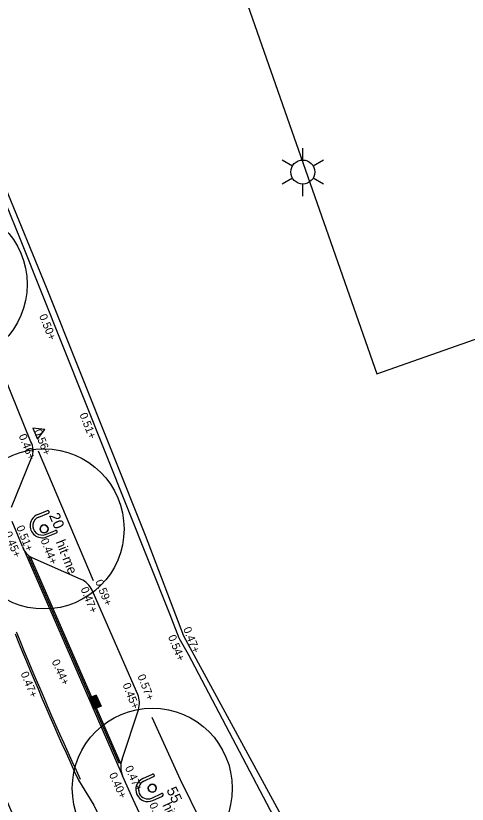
# Model space of a CAD drawing. Extents: x 122462 to 123306, y 485548 to 486417.
# Drawn here: x 122922.68 to 122939.61, y 485863.95 to 485893.49 of the extents above; entities that cross this region are included whole.
import ezdxf

# ---------------------------------------------------------------- set-up
doc = ezdxf.new("R2010")
doc.units = 0
for name, color, linetype in [('B-WE-GR-BOOM-S', 7, 'Continuous'), ('B-WE-GR-BOOM_BOOMDIAMETER', 7, 'Continuous'), ('B-WE-IE-MEUBILAIR_WEGMEUBILAIR_PARKEERMAATREGEL_HITME_ROND-S', 7, 'Continuous'), ('B-WE-IE-TERREINAFSCHEIDING_KUNSTMATIG_HEKWERK-G', 7, 'Continuous'), ('B-WE-OG-HOOGTEPUNT-S', 7, 'Continuous'), ('B-WE-RI-HWA_KOLK-S', 7, 'Continuous'), ('B-WE-VH-KANTOPSLUITING_OPSLUITBAND_100X200-G', 7, 'Continuous'), ('B-WE-VH-KANTOPSLUITING_TROTTOIRBAND_130 150-G', 7, 'Continuous'), ('B-WE-VH-MATERIAALGRENS-G', 7, 'Continuous'), ('B-WE-VH-MATERIAALGRENS_ASFALT-G', 7, 'Continuous'), ('B-WE-VW-MARKERING_LANGS_STREEP_11_010-G', 7, 'Continuous'), ('Level 19', 7, 'Continuous'), ('Level 50', 7, 'Continuous'), ('V markering 1-1 10 cm', 7, 'Continuous'), ('V markering ononderbroken streep 10 cm', 7, 'Continuous'), ('V materiaalscheiding algemeen', 7, 'Continuous'), ('V meubilair trammast', 7, 'Continuous'), ('V Rails', 7, 'Continuous'), ('V RWS-band 115-225x250 mm specie', 7, 'Continuous')]:
    doc.layers.add(name, color=color, linetype=linetype)

msp = doc.modelspace()

# ---------------------------------------------------------------- linework, layer by layer
at = {"layer": 'B-WE-GR-BOOM-S'}
for centre, radius in [((122920.109, 485883.423), 3), ((122923.744, 485874.263), 3), ((122923.744, 485874.263), 0.15), ((122927.802, 485864.548), 3), ((122927.802, 485864.548), 0.15)]:
    msp.add_circle(centre, radius, dxfattribs=at)
for centre, start, end in [((122923.744, 485874.263), 0, 180), ((122923.744, 485874.263), 180, 0), ((122927.802, 485864.548), 0, 180), ((122927.802, 485864.548), 180, 0)]:
    msp.add_arc(centre, 0.15, start, end, dxfattribs=at)
at = {"layer": 'B-WE-IE-MEUBILAIR_WEGMEUBILAIR_PARKEERMAATREGEL_HITME_ROND-S'}
for p, q in [((122923.504, 485874.799), (122923.876, 485874.947)), ((122923.541, 485874.706), (122923.913, 485874.854)), ((122923.799, 485874.056), (122924.171, 485874.203)), ((122923.836, 485873.963), (122924.208, 485874.111)), ((122927.447, 485864.906), (122927.811, 485865.072)), ((122927.489, 485864.815), (122927.853, 485864.981)), ((122927.78, 485864.179), (122928.144, 485864.345)), ((122927.821, 485864.088), (122928.185, 485864.254))]:
    msp.add_line(p, q, dxfattribs=at)
for centre, radius, start, end in [((122923.67, 485874.381), 0.45, 111.6607, 291.6607), ((122923.67, 485874.381), 0.35, 111.6607, 291.6607), ((122923.894, 485874.9), 0.05, 291.6607, 111.6607), ((122924.19, 485874.157), 0.05, 291.6607, 111.6607), ((122927.832, 485865.027), 0.05, 294.5412, 114.5412), ((122927.634, 485864.497), 0.45, 114.5412, 294.5412), ((122927.634, 485864.497), 0.35, 114.5412, 294.5412), ((122928.164, 485864.299), 0.05, 294.5412, 114.5412)]:
    msp.add_arc(centre, radius, start, end, dxfattribs=at)
at = {"layer": 'B-WE-IE-TERREINAFSCHEIDING_KUNSTMATIG_HEKWERK-G'}
msp.add_lwpolyline([(122949.934, 485831.427), (122948.27, 485830.745), (122945.476, 485837.577), (122942.349, 485845.026), (122939.555, 485850.28), (122935.876, 485857.417), (122934.038, 485860.97), (122928.985, 485870.238), (122927.546, 485874.018), (122923.83, 485883.309), (122922.297, 485887.055), (122920.807, 485890.782), (122917.748, 485898.208), (122914.1, 485907.546), (122912.833, 485911.363), (122910.564, 485917.746), (122912.713, 485918.514)], dxfattribs=at)
at = {"layer": 'B-WE-RI-HWA_KOLK-S'}
for p, q in [((122925.702, 485868.036), (122925.427, 485867.917)), ((122925.605, 485867.504), (122925.427, 485867.917)), ((122925.694, 485868.016), (122925.446, 485867.909)), ((122925.694, 485868.016), (122925.861, 485867.631)), ((122925.702, 485868.036), (122925.881, 485867.623)), ((122925.613, 485867.524), (122925.446, 485867.909)), ((122925.881, 485867.623), (122925.605, 485867.504)), ((122925.861, 485867.631), (122925.613, 485867.524))]:
    msp.add_line(p, q, dxfattribs=at)
for points in [[(122925.662, 485867.982), (122925.493, 485867.909)], [(122925.506, 485867.879), (122925.675, 485867.953)], [(122925.682, 485867.936), (122925.513, 485867.863)], [(122925.68, 485867.966), (122925.675, 485867.977)], [(122925.7, 485867.92), (122925.695, 485867.931)], [(122925.488, 485867.896), (122925.493, 485867.885)], [(122925.508, 485867.85), (122925.513, 485867.839)], [(122925.526, 485867.833), (122925.695, 485867.907)], [(122925.528, 485867.804), (122925.532, 485867.793)], [(122925.702, 485867.89), (122925.533, 485867.817)], [(122925.546, 485867.788), (122925.715, 485867.861)], [(122925.548, 485867.758), (122925.552, 485867.747)], [(122925.722, 485867.844), (122925.553, 485867.771)], [(122925.565, 485867.742), (122925.735, 485867.815)], [(122925.567, 485867.712), (122925.572, 485867.701)], [(122925.742, 485867.798), (122925.573, 485867.725)], [(122925.585, 485867.696), (122925.754, 485867.769)], [(122925.587, 485867.666), (122925.592, 485867.655)], [(122925.762, 485867.752), (122925.592, 485867.679)], [(122925.605, 485867.65), (122925.774, 485867.723)], [(122925.607, 485867.62), (122925.612, 485867.609)], [(122925.781, 485867.707), (122925.612, 485867.633)], [(122925.625, 485867.604), (122925.794, 485867.677)], [(122925.801, 485867.661), (122925.632, 485867.588)], [(122925.645, 485867.558), (122925.814, 485867.631)], [(122925.72, 485867.874), (122925.715, 485867.885)], [(122925.74, 485867.828), (122925.735, 485867.839)], [(122925.76, 485867.782), (122925.755, 485867.793)], [(122925.779, 485867.736), (122925.775, 485867.747)], [(122925.799, 485867.69), (122925.795, 485867.701)], [(122925.819, 485867.644), (122925.814, 485867.655)], [(122925.627, 485867.574), (122925.632, 485867.563)]]:
    msp.add_lwpolyline(points, dxfattribs=at)
for centre, start, end in [((122925.666, 485867.973), 23.4005, 113.4005), ((122925.671, 485867.962), 293.4005, 23.4005), ((122925.686, 485867.927), 23.4005, 113.4005), ((122925.691, 485867.916), 293.4005, 23.4005), ((122925.497, 485867.9), 113.4005, 203.4005), ((122925.502, 485867.889), 203.4005, 293.4005), ((122925.517, 485867.854), 113.4005, 203.4005), ((122925.522, 485867.843), 203.4005, 293.4005), ((122925.537, 485867.808), 113.4005, 203.4005), ((122925.542, 485867.797), 203.4005, 293.4005), ((122925.557, 485867.762), 113.4005, 203.4005), ((122925.561, 485867.751), 203.4005, 293.4005), ((122925.577, 485867.716), 113.4005, 203.4005), ((122925.581, 485867.705), 203.4005, 293.4005), ((122925.596, 485867.67), 113.4005, 203.4005), ((122925.601, 485867.659), 203.4005, 293.4005), ((122925.616, 485867.624), 113.4005, 203.4005), ((122925.706, 485867.881), 23.4005, 113.4005), ((122925.711, 485867.87), 293.4005, 23.4005), ((122925.726, 485867.835), 23.4005, 113.4005), ((122925.731, 485867.824), 293.4005, 23.4005), ((122925.746, 485867.789), 23.4005, 113.4005), ((122925.75, 485867.778), 293.4005, 23.4005), ((122925.766, 485867.743), 23.4005, 113.4005), ((122925.77, 485867.732), 293.4005, 23.4005), ((122925.785, 485867.697), 23.4005, 113.4005), ((122925.79, 485867.686), 293.4005, 23.4005), ((122925.805, 485867.652), 23.4005, 113.4005), ((122925.81, 485867.64), 293.4005, 23.4005), ((122925.621, 485867.613), 203.4005, 293.4005), ((122925.636, 485867.578), 113.4005, 203.4005), ((122925.641, 485867.567), 203.4005, 293.4005)]:
    msp.add_arc(centre, 0.01, start, end, dxfattribs=at)
at = {"layer": 'B-WE-VH-KANTOPSLUITING_OPSLUITBAND_100X200-G'}
for points in [[(122946.886, 485834.588), (122946.485, 485834.425), (122944.348, 485839.629), (122942.387, 485844.378), (122942.164, 485844.928), (122941.655, 485845.943), (122937.471, 485853.759), (122929.155, 485869.56), (122928.804, 485870.175), (122928.468, 485871.043), (122922.857, 485885.106), (122919.087, 485894.38), (122914.523, 485905.591), (122913.856, 485907.529), (122911.597, 485914.19)], [(122923.528, 485877.186), (122925.583, 485872.329)], [(122927.784, 485867.211), (122928.85, 485864.878), (122929.63, 485863.27), (122928.026, 485862.478)]]:
    msp.add_lwpolyline(points, dxfattribs=at)
at = {"layer": 'B-WE-VH-KANTOPSLUITING_TROTTOIRBAND_130 150-G'}
for points in [[(122923.249, 485877.529), (122921.74, 485881.238)], [(122922.524, 485875.075), (122923.277, 485876.924)], [(122922.934, 485873.599), (122922.544, 485874.535)], [(122925.133, 485872.372), (122923.299, 485873.184)], [(122927.255, 485868.062), (122925.541, 485871.962)], [(122926.667, 485865.639), (122927.282, 485867.488)], [(122927.946, 485862.264), (122927.091, 485864.122), (122926.688, 485865.016)]]:
    msp.add_lwpolyline(points, dxfattribs=at)
for centre, radius, start, end in [((122922.672, 485877.199), 0.665, 335.5452, 29.7544), ((122923.583, 485873.802), 0.68, 197.3721, 245.2923), ((122924.809, 485871.641), 0.8, 23.7273, 66.115), ((122926.523, 485867.741), 0.8, 341.6022, 23.7273), ((122927.451, 485865.354), 0.834, 159.9979, 203.8632)]:
    msp.add_arc(centre, radius, start, end, dxfattribs=at)
at = {"layer": 'B-WE-VH-MATERIAALGRENS-G'}
msp.add_line((122923.216, 485873.23), (122926.621, 485865.443), dxfattribs=at)
at = {"layer": 'B-WE-VH-MATERIAALGRENS_ASFALT-G'}
msp.add_lwpolyline([(122922.934, 485873.599), (122926.688, 485865.016)], dxfattribs=at)
at = {"layer": 'B-WE-VW-MARKERING_LANGS_STREEP_11_010-G'}
msp.add_line((122923.159, 485873.225), (122926.547, 485865.484), dxfattribs=at)
msp.add_arc((123745.014, 486215.44), 891.767, 202.762333, 202.76555, dxfattribs=at)
at = {"layer": 'Level 19'}
msp.add_lwpolyline([(122932.268, 485910.781), (122926.2, 485908.679), (122936.22, 485880.069), (122952.47, 485885.779)], dxfattribs=at)
at = {"layer": 'Level 50'}
for p, q in [((122933.447, 485888.083), (122933.447, 485888.533)), ((122933.057, 485887.858), (122932.667, 485888.083)), ((122934.226, 485888.083), (122933.836, 485887.858)), ((122933.057, 485887.408), (122932.667, 485887.183)), ((122934.226, 485887.183), (122933.836, 485887.408)), ((122933.447, 485886.733), (122933.447, 485887.183))]:
    msp.add_line(p, q, dxfattribs=at)
msp.add_circle((122933.447, 485887.633), 0.45, dxfattribs=at)
at = {"layer": 'V markering 1-1 10 cm'}
msp.add_arc((123039.536, 485917.817), 126.088, 202.10935, 204.8243, dxfattribs=at)
at = {"layer": 'V markering ononderbroken streep 10 cm'}
msp.add_arc((123193.334, 485981.509), 295.339, 202.64817, 204.42054, dxfattribs=at)
at = {"layer": 'V materiaalscheiding algemeen'}
msp.add_lwpolyline([(122925.034, 485864.852), (122925.605, 485863.912), (122927.792, 485859.303), (122929.313, 485856.858)], dxfattribs=at)
msp.add_arc((123039.759, 485917.917), 126.403, 202.11338, 204.82259, dxfattribs=at)
at = {"layer": 'V meubilair trammast'}
msp.add_lwpolyline([(122923.327, 485878.038), (122923.503, 485877.624), (122923.774, 485877.983)], close=True, dxfattribs=at)
at = {"layer": 'V Rails'}
for radius in [1368.025, 1369.465]:
    msp.add_arc((124176.619, 486407.983), radius, 203.26583, 204.436065, dxfattribs=at)
at = {"layer": 'V RWS-band 115-225x250 mm specie'}
msp.add_arc((123341.297, 486047.345), 457.472, 202.30165, 203.81082, dxfattribs=at)

# ---------------------------------------------------------------- texts
at = {"layer": 'B-WE-GR-BOOM_BOOMDIAMETER'}
for s, rotation, p in [('20', 292.9333, (122923.923, 485874.767)), ('55', 295.8768, (122928.321, 485864.482))]:
    msp.add_text(s, height=0.4, rotation=rotation, dxfattribs=at).set_placement(p)
at = {"layer": 'B-WE-IE-MEUBILAIR_WEGMEUBILAIR_PARKEERMAATREGEL_HITME_ROND-S'}
for rotation, p in [(291.6607, (122924.178, 485873.775)), (294.5412, (122928.172, 485863.917))]:
    msp.add_text('hit-me', height=0.36, rotation=rotation, dxfattribs=at).set_placement(p)
at = {"layer": 'B-WE-OG-HOOGTEPUNT-S'}
for s, rotation, p in [('0.50+', 292.1389, (122923.55, 485882.243)), ('0.51+', 291.7515, (122925.065, 485878.546)), ('0.56+', 292.1389, (122923.359, 485877.927)), ('0.46+', 292.1389, (122922.785, 485877.751)), ('0.45+', 292.1389, (122922.238, 485874.1)), ('0.51+', 292.1389, (122922.696, 485874.326)), ('0.44+', 292.1389, (122923.604, 485873.841)), ('0.59+', 292.1389, (122925.654, 485872.292)), ('0.47+', 292.1389, (122925.107, 485872.017)), ('0.47+', 291.7515, (122928.954, 485870.521)), ('0.54+', 291.7515, (122928.387, 485870.224)), ('0.44+', 294.4051, (122924.021, 485869.296)), ('0.47+', 292.4976, (122922.856, 485868.847)), ('0.57+', 291.7515, (122927.239, 485868.747)), ('0.45+', 291.7515, (122926.682, 485868.426)), ('0.47+', 294.265, (122926.769, 485865.313)), ('0.40+', 294.265, (122926.172, 485865.058)), ('0.48+', 294.265, (122927.679, 485863.936))]:
    msp.add_text(s, height=0.3, rotation=rotation, dxfattribs=at).set_placement(p)

doc.saveas('drawing.dxf')
